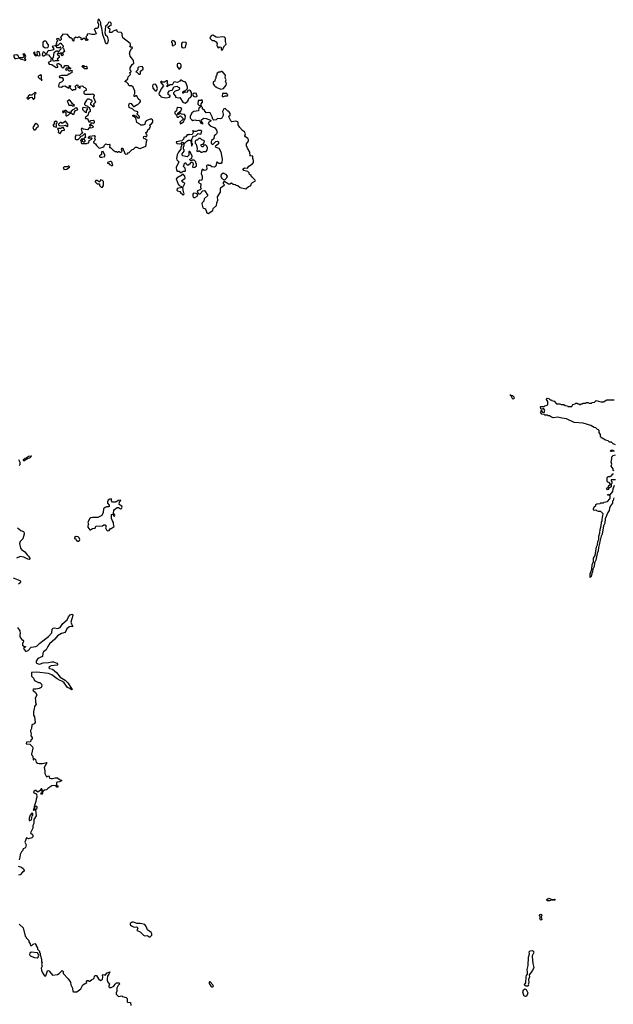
# Model space of a CAD drawing. Extents: x 2380107 to 2585170, y 384273 to 546161.
# Tile 285 of 331: x 2523240 to 2532233, y 477760 to 492665. Entities that reach past the tile are written whole.
import ezdxf

# ---------------------------------------------------------------- set-up
doc = ezdxf.new("R2010")
doc.units = 0

msp = doc.modelspace()

# ---------------------------------------------------------------- linework, layer by layer
at = {"layer": '0CON05XD'}
for points in [[(2524435, 492680), (2524418, 492635), (2524433, 492595), (2524428, 492545), (2524415, 492530), (2524385, 492530), (2524370, 492515), (2524380, 492505), (2524397, 492453), (2524375, 492440), (2524335, 492440), (2524295, 492450), (2524262, 492448), (2524260, 492425), (2524240, 492405), (2524255, 492370), (2524270, 492365), (2524265, 492350), (2524252, 492352), (2524225, 492380), (2524195, 492380), (2524190, 492365), (2524175, 492360), (2524170, 492365), (2524178, 492378), (2524145, 492400), (2524125, 492400), (2524115, 492390), (2524092, 492398), (2524060, 492375), (2524060, 492345), (2524055, 492340), (2524040, 492355), (2524038, 492368), (2524015, 492390), (2524005, 492390), (2523965, 492440), (2523893, 492447), (2523860, 492395), (2523867, 492387), (2523870, 492365), (2523855, 492350), (2523842, 492352), (2523835, 492380), (2523800, 492375), (2523802, 492362), (2523820, 492345), (2523800, 492325), (2523800, 492305), (2523790, 492295), (2523805, 492280), (2523825, 492280), (2523852, 492308), (2523865, 492310), (2523872, 492292), (2523898, 492268), (2523900, 492255), (2523890, 492245), (2523905, 492230), (2523917, 492185), (2523913, 492177), (2523890, 492165), (2523900, 492135), (2523885, 492120), (2523870, 492135), (2523878, 492158), (2523853, 492157), (2523845, 492150), (2523822, 492158), (2523810, 492145), (2523838, 492118), (2523840, 492095), (2523810, 492065), (2523828, 492048), (2523828, 492042), (2523775, 492042), (2523752, 492032), (2523738, 492078), (2523730, 492085), (2523750, 492095), (2523764, 492166), (2523795, 492196), (2523807, 492195), (2523828, 492172), (2523847, 492203), (2523870, 492225), (2523865, 492250), (2523855, 492250), (2523842, 492238), (2523825, 492238), (2523811, 492241), (2523788, 492268), (2523775, 492270), (2523733, 492257), (2523758, 492225), (2523745, 492208), (2523695, 492192), (2523675, 492200), (2523660, 492185), (2523645, 492150), (2523635, 492150), (2523605, 492178), (2523589, 492171), (2523580, 492135), (2523589, 492119), (2523605, 492118), (2523635, 492140), (2523645, 492140), (2523675, 492132), (2523690, 492115), (2523718, 492088), (2523720, 492075), (2523710, 492065), (2523710, 492035), (2523672, 492018), (2523685, 491992), (2523727, 491987), (2523795, 491940), (2523820, 491945), (2523820, 491955), (2523808, 491968), (2523808, 491985), (2523810, 491995), (2523825, 492000), (2523835, 492000), (2523870, 491975), (2523870, 491955), (2523888, 491938), (2523908, 491942), (2523912, 491958), (2523925, 491970), (2523965, 491970), (2523992, 491942), (2524010, 491935), (2524008, 491922), (2523985, 491920), (2523975, 491930), (2523945, 491930), (2523932, 491912), (2523945, 491900), (2523952, 491908), (2523965, 491910), (2523985, 491890), (2524005, 491890), (2524015, 491900), (2524040, 491895), (2524030, 491885), (2524028, 491862), (2524012, 491858), (2523995, 491840), (2523972, 491838), (2523965, 491820), (2523875, 491820), (2523842, 491808), (2523840, 491795), (2523845, 491790), (2523885, 491790), (2523897, 491767), (2523900, 491745), (2523880, 491725), (2523837, 491703), (2523830, 491665), (2523835, 491650), (2523875, 491642), (2523895, 491660), (2523925, 491662), (2523985, 491630), (2523995, 491670), (2524008, 491665), (2524002, 491632), (2524035, 491600), (2524045, 491600), (2524053, 491607), (2524085, 491610), (2524098, 491622), (2524080, 491655), (2524084, 491666), (2524105, 491678), (2524120, 491675), (2524122, 491642), (2524135, 491640), (2524145, 491630), (2524160, 491635), (2524150, 491645), (2524152, 491658), (2524192, 491662), (2524212, 491642), (2524225, 491640), (2524247, 491617), (2524248, 491592), (2524225, 491590), (2524210, 491575), (2524213, 491553), (2524225, 491540), (2524325, 491538), (2524345, 491542), (2524366, 491526), (2524368, 491505), (2524358, 491495), (2524358, 491485), (2524388, 491415), (2524360, 491385), (2524370, 491355), (2524355, 491340), (2524348, 491358), (2524320, 491375), (2524320, 491405), (2524340, 491425), (2524340, 491435), (2524325, 491448), (2524292, 491462), (2524268, 491462), (2524250, 491445), (2524223, 491397), (2524223, 491383), (2524232, 491372), (2524268, 491358), (2524282, 491342), (2524300, 491335), (2524300, 491315), (2524310, 491305), (2524308, 491275), (2524280, 491255), (2524273, 491217), (2524248, 491192), (2524230, 491185), (2524235, 491170), (2524268, 491168), (2524285, 491120), (2524308, 491112), (2524315, 491140), (2524355, 491142), (2524370, 491135), (2524367, 491103), (2524358, 491092), (2524345, 491100), (2524325, 491100), (2524318, 491082), (2524300, 491075), (2524305, 491050), (2524325, 491070), (2524335, 491070), (2524349, 491059), (2524352, 491045), (2524348, 491035), (2524325, 491022), (2524315, 491030), (2524295, 491030), (2524265, 491000), (2524207, 491007), (2524195, 491018), (2524175, 491020), (2524170, 491005), (2524177, 490997), (2524180, 490965), (2524190, 490955), (2524188, 490942), (2524175, 490940), (2524145, 490910), (2524092, 490918), (2524080, 490885), (2524082, 490862), (2524095, 490850), (2524128, 490852), (2524158, 490882), (2524162, 490898), (2524197, 490913), (2524225, 490940), (2524230, 490935), (2524233, 490893), (2524240, 490885), (2524210, 490865), (2524210, 490855), (2524226, 490836), (2524228, 490822), (2524215, 490810), (2524205, 490810), (2524192, 490822), (2524190, 490845), (2524200, 490855), (2524195, 490860), (2524172, 490858), (2524170, 490845), (2524160, 490835), (2524170, 490825), (2524173, 490803), (2524185, 490790), (2524255, 490790), (2524262, 490798), (2524288, 490802), (2524292, 490838), (2524325, 490850), (2524340, 490865), (2524335, 490870), (2524295, 490870), (2524285, 490860), (2524280, 490875), (2524305, 490900), (2524372, 490912), (2524382, 490902), (2524372, 490875), (2524382, 490845), (2524380, 490835), (2524360, 490815), (2524360, 490805), (2524386, 490786), (2524405, 490760), (2524445, 490722), (2524467, 490723), (2524493, 490737), (2524515, 490740), (2524523, 490767), (2524545, 490788), (2524568, 490778), (2524595, 490780), (2524608, 490765), (2524602, 490732), (2524615, 490730), (2524655, 490688), (2524685, 490672), (2524705, 490670), (2524715, 490660), (2524725, 490660), (2524735, 490670), (2524745, 490670), (2524755, 490660), (2524775, 490660), (2524790, 490675), (2524780, 490705), (2524792, 490718), (2524805, 490720), (2524810, 490695), (2524820, 490685), (2524835, 490640), (2524845, 490630)], [(2524845, 490630), (2524875, 490632), (2524885, 490650), (2524900, 490655), (2524942, 490698), (2524965, 490707), (2524996, 490734), (2525015, 490737), (2525045, 490720), (2525063, 490717), (2525149, 490751), (2525157, 490765), (2525160, 490825), (2525170, 490835), (2525147, 490857), (2525122, 490865), (2525118, 490875), (2525120, 490895), (2525135, 490900), (2525155, 490892), (2525168, 490902), (2525170, 490915), (2525160, 490925), (2525150, 490955), (2525175, 490970), (2525183, 490997), (2525210, 491025), (2525210, 491035), (2525220, 491045), (2525210, 491075), (2525235, 491090), (2525258, 491115), (2525258, 491135), (2525250, 491150), (2525235, 491158), (2525215, 491158), (2525157, 491133), (2525142, 491115), (2525135, 491080), (2525105, 491070), (2525075, 491070), (2525060, 491085), (2525015, 491110), (2524998, 491178), (2524954, 491204), (2524955, 491218), (2524975, 491220), (2524985, 491210), (2524998, 491208), (2525025, 491180), (2525055, 491180), (2525057, 491187), (2525050, 491205), (2525020, 491235), (2525020, 491245), (2525030, 491255), (2525028, 491268), (2525017, 491277), (2524980, 491285), (2524955, 491310), (2524898, 491338), (2524891, 491365), (2524900, 491390), (2524915, 491401), (2524928, 491398), (2524955, 491360), (2524965, 491350), (2524975, 491350), (2525010, 491375), (2525029, 491381), (2525059, 491411), (2525070, 491425), (2525070, 491435), (2525037, 491467), (2525015, 491512), (2524998, 491512), (2524985, 491500), (2524972, 491502), (2524972, 491525), (2524983, 491547), (2524982, 491585), (2524960, 491645), (2524935, 491662), (2524902, 491662), (2524890, 491675), (2524888, 491688), (2524858, 491718), (2524840, 491725), (2524840, 491735), (2524878, 491772), (2524882, 491798), (2524900, 491815), (2524918, 491835), (2524910, 491865), (2524930, 491875), (2524930, 491885), (2524912, 491902), (2524914, 491935), (2524944, 491986), (2524968, 492005), (2524964, 492045), (2524935, 492090), (2524912, 492112), (2524910, 492145), (2524900, 492155), (2524910, 492165), (2524910, 492185), (2524920, 492195), (2524932, 492228), (2524945, 492230), (2524950, 492245), (2524945, 492250), (2524915, 492250), (2524910, 492265), (2524917, 492273), (2524920, 492295), (2524912, 492305), (2524802, 492392), (2524800, 492415), (2524790, 492425), (2524790, 492455), (2524775, 492470), (2524725, 492478), (2524705, 492510), (2524655, 492490), (2524637, 492473), (2524605, 492470), (2524600, 492475), (2524610, 492515), (2524582, 492542), (2524580, 492555), (2524615, 492580), (2524628, 492582), (2524630, 492595), (2524619, 492619), (2524605, 492627), (2524585, 492622), (2524565, 492580), (2524540, 492565), (2524532, 492465), (2524542, 492435), (2524563, 492415), (2524580, 492355), (2524572, 492308), (2524565, 492300), (2524555, 492300), (2524538, 492318), (2524532, 492355), (2524498, 492435), (2524483, 492535), (2524467, 492587), (2524467, 492615), (2524445, 492670)], [(2523625, 492240), (2523665, 492242), (2523676, 492264), (2523676, 492286), (2523650, 492315), (2523650, 492325), (2523638, 492338), (2523615, 492340), (2523590, 492325), (2523590, 492265), (2523625, 492240)], [(2525565, 492270), (2525572, 492278), (2525588, 492282), (2525600, 492295), (2525602, 492322), (2525585, 492340), (2525555, 492348), (2525540, 492335), (2525540, 492325), (2525550, 492315), (2525550, 492275), (2525565, 492270)], [(2525715, 492239), (2525745, 492242), (2525752, 492248), (2525768, 492315), (2525745, 492326), (2525700, 492320), (2525689, 492305), (2525692, 492252), (2525715, 492239)], [(2526305, 492202), (2526317, 492213), (2526322, 492235), (2526345, 492270), (2526370, 492295), (2526357, 492337), (2526356, 492386), (2526345, 492398), (2526315, 492407), (2526237, 492397), (2526215, 492402), (2526165, 492432), (2526145, 492428), (2526122, 492395), (2526125, 492380), (2526155, 492350), (2526185, 492350), (2526219, 492329), (2526232, 492305), (2526228, 492275), (2526242, 492242), (2526255, 492240), (2526268, 492252), (2526285, 492250), (2526292, 492242), (2526290, 492215), (2526305, 492202)], [(2523485, 492112), (2523500, 492130), (2523525, 492120), (2523548, 492125), (2523535, 492177), (2523515, 492183), (2523500, 492175), (2523498, 492165), (2523506, 492144), (2523500, 492130), (2523485, 492130), (2523472, 492142), (2523470, 492175), (2523463, 492177), (2523450, 492165), (2523463, 492133), (2523485, 492112)], [(2523318, 492048), (2523335, 492050), (2523335, 492060), (2523320, 492075), (2523333, 492115), (2523315, 492150), (2523290, 492145), (2523303, 492125), (2523307, 492103), (2523285, 492089), (2523230, 492090), (2523219, 492119), (2523195, 492132), (2523153, 492127), (2523151, 492105), (2523165, 492077), (2523185, 492077), (2523230, 492090), (2523245, 492072), (2523307, 492057), (2523318, 492048)], [(2524255, 491920), (2524225, 491920), (2524180, 491955), (2524195, 491970), (2524205, 491970), (2524218, 491958), (2524245, 491960), (2524257, 491947), (2524260, 491925), (2524255, 491920)], [(2525065, 491840), (2525072, 491848), (2525072, 491888), (2525112, 491915), (2525112, 491935), (2525095, 491957), (2525040, 491945), (2525030, 491935), (2525030, 491905), (2525000, 491875), (2525015, 491870), (2525045, 491842), (2525065, 491840)], [(2525665, 491920), (2525687, 491953), (2525687, 491975), (2525675, 491997), (2525665, 492003), (2525645, 492003), (2525632, 491998), (2525624, 491986), (2525624, 491955), (2525651, 491921), (2525665, 491920)], [(2526285, 491613), (2526326, 491624), (2526368, 491675), (2526373, 491695), (2526360, 491735), (2526368, 491755), (2526352, 491785), (2526358, 491825), (2526325, 491868), (2526295, 491880), (2526285, 491880), (2526275, 491870), (2526255, 491870), (2526232, 491855), (2526222, 491818), (2526210, 491805), (2526212, 491778), (2526198, 491752), (2526197, 491733), (2526170, 491725), (2526173, 491693), (2526192, 491662), (2526205, 491650), (2526215, 491650), (2526225, 491640), (2526285, 491613)], [(2523575, 491750), (2523580, 491755), (2523570, 491765), (2523570, 491825), (2523555, 491830), (2523545, 491820), (2523535, 491820), (2523520, 491805), (2523520, 491795), (2523545, 491772), (2523558, 491768), (2523565, 491750), (2523575, 491750)], [(2525745, 491402), (2525785, 491430), (2525810, 491480), (2525830, 491485), (2525842, 491505), (2525842, 491565), (2525830, 491590), (2525815, 491598), (2525787, 491593), (2525775, 491562), (2525735, 491570), (2525718, 491552), (2525710, 491555), (2525710, 491565), (2525722, 491578), (2525732, 491588), (2525745, 491590), (2525780, 491625), (2525780, 491645), (2525762, 491705), (2525745, 491722), (2525715, 491728), (2525685, 491750), (2525675, 491750), (2525667, 491733), (2525630, 491715), (2525578, 491722), (2525568, 491712), (2525555, 491682), (2525545, 491678), (2525515, 491680), (2525505, 491670), (2525492, 491668), (2525475, 491650), (2525470, 491665), (2525490, 491685), (2525470, 491705), (2525480, 491715), (2525477, 491737), (2525465, 491738), (2525435, 491720), (2525405, 491720), (2525395, 491730), (2525385, 491730), (2525372, 491718), (2525420, 491665), (2525384, 491616), (2525350, 491545), (2525353, 491523), (2525365, 491520), (2525380, 491505), (2525380, 491495), (2525455, 491482), (2525508, 491492), (2525520, 491505), (2525520, 491515), (2525502, 491522), (2525490, 491535), (2525490, 491565), (2525512, 491588), (2525558, 491602), (2525558, 491615), (2525575, 491648), (2525625, 491658), (2525642, 491642), (2525658, 491638), (2525660, 491615), (2525645, 491600), (2525597, 491583), (2525572, 491558), (2525570, 491545), (2525600, 491505), (2525602, 491492), (2525645, 491482), (2525668, 491488), (2525712, 491415), (2525745, 491402)], [(2525295, 491588), (2525315, 491590), (2525326, 491625), (2525311, 491671), (2525295, 491688), (2525260, 491685), (2525252, 491665), (2525256, 491626), (2525285, 491592), (2525295, 491588)], [(2523455, 491460), (2523468, 491475), (2523468, 491532), (2523490, 491555), (2523475, 491568), (2523425, 491520), (2523405, 491520), (2523392, 491528), (2523370, 491505), (2523368, 491492), (2523350, 491475), (2523365, 491460), (2523392, 491488), (2523425, 491490), (2523442, 491462), (2523455, 491460)], [(2524065, 491360), (2524070, 491365), (2524040, 491390), (2524026, 491416), (2523995, 491450), (2523982, 491448), (2523960, 491425), (2523970, 491415), (2523982, 491372), (2524025, 491370), (2524033, 491363), (2524065, 491360)], [(2526095, 489732), (2526166, 489774), (2526172, 489805), (2526220, 489850), (2526226, 489894), (2526243, 489935), (2526238, 489985), (2526282, 490055), (2526280, 490105), (2526288, 490125), (2526303, 490137), (2526315, 490138), (2526342, 490165), (2526330, 490180), (2526327, 490195), (2526345, 490222), (2526405, 490180), (2526425, 490180), (2526447, 490197), (2526473, 490173), (2526505, 490170), (2526518, 490158), (2526547, 490157), (2526580, 490125), (2526665, 490102), (2526705, 490140), (2526735, 490150), (2526747, 490163), (2526750, 490185), (2526765, 490200), (2526810, 490225), (2526808, 490235), (2526766, 490276), (2526750, 490285), (2526745, 490310), (2526735, 490310), (2526722, 490322), (2526716, 490346), (2526698, 490365), (2526635, 490382), (2526628, 490395), (2526628, 490405), (2526645, 490420), (2526691, 490419), (2526710, 490450), (2526765, 490481), (2526781, 490505), (2526780, 490535), (2526772, 490562), (2526772, 490592), (2526762, 490602), (2526745, 490598), (2526734, 490604), (2526725, 490660), (2526689, 490719), (2526677, 490757), (2526678, 490785), (2526707, 490825), (2526707, 490845), (2526695, 490868), (2526661, 490891), (2526650, 490905), (2526660, 490935), (2526648, 490965), (2526615, 490988), (2526574, 491034), (2526548, 491075), (2526550, 491105), (2526545, 491118), (2526515, 491128), (2526455, 491120), (2526438, 491135), (2526410, 491195), (2526412, 491208), (2526430, 491215), (2526428, 491245), (2526415, 491270), (2526405, 491280), (2526395, 491280), (2526355, 491322), (2526334, 491316), (2526310, 491275), (2526322, 491235), (2526322, 491215), (2526300, 491175), (2526283, 491163), (2526235, 491168), (2526215, 491150), (2526183, 491143), (2526168, 491158), (2526158, 491195), (2526127, 491257), (2526095, 491261), (2526063, 491253), (2526039, 491289), (2526010, 491315), (2526010, 491335), (2525992, 491352), (2525988, 491375), (2525988, 491392), (2526007, 491415), (2526012, 491435), (2526005, 491448), (2525995, 491450), (2525985, 491440), (2525945, 491440), (2525940, 491385), (2525952, 491372), (2525968, 491368), (2525980, 491355), (2525980, 491345), (2525952, 491328), (2525947, 491283), (2525877, 491273), (2525847, 491253), (2525823, 491197), (2525823, 491173), (2525842, 491152), (2525865, 491140), (2525895, 491150), (2525925, 491140), (2525952, 491142), (2525968, 491128), (2525985, 491100), (2525995, 491100), (2526005, 491090), (2526018, 491095), (2525992, 491122), (2525990, 491145), (2526025, 491172), (2526065, 491170), (2526130, 491145), (2526140, 491135), (2526104, 491116), (2526096, 491095), (2526127, 491057), (2526198, 491028), (2526224, 490994), (2526232, 490955), (2526223, 490937), (2526207, 490923), (2526186, 490905), (2526179, 490861), (2526148, 490835), (2526140, 490815), (2526142, 490795), (2526165, 490778), (2526209, 490821), (2526236, 490826), (2526253, 490815), (2526251, 490785), (2526200, 490745), (2526213, 490733), (2526255, 490720), (2526287, 490667), (2526309, 490555), (2526301, 490505), (2526290, 490490), (2526275, 490486), (2526259, 490489), (2526235, 490510), (2526225, 490510), (2526214, 490455), (2526205, 490442), (2526185, 490431), (2526150, 490440), (2526125, 490460), (2526105, 490460), (2526095, 490468), (2526080, 490465), (2526072, 490455), (2526077, 490403), (2526060, 490385), (2526035, 490380), (2526015, 490398), (2526002, 490395), (2525992, 490368), (2525991, 490335), (2526006, 490296), (2526006, 490254), (2525995, 490232), (2525965, 490238), (2525948, 490215), (2525950, 490200), (2525982, 490182), (2525980, 490125), (2525988, 490105), (2525975, 490090), (2525930, 490075), (2525940, 490045), (2525955, 490030), (2525975, 490030), (2526015, 490072), (2526035, 490077), (2526045, 490072), (2526090, 490005), (2526036, 489954), (2526030, 489920), (2526006, 489895), (2525999, 489875), (2526016, 489816), (2526050, 489800), (2526061, 489785), (2526075, 489740), (2526095, 489732)], [(2525895, 491498), (2525925, 491500), (2525930, 491515), (2525920, 491525), (2525918, 491548), (2525885, 491552), (2525862, 491538), (2525860, 491525), (2525875, 491508), (2525895, 491498)], [(2526335, 491500), (2526355, 491512), (2526386, 491514), (2526392, 491525), (2526379, 491549), (2526312, 491548), (2526308, 491508), (2526315, 491500), (2526335, 491500)], [(2523945, 491210), (2523955, 491212), (2523975, 491220), (2524005, 491250), (2524025, 491250), (2524043, 491233), (2524067, 491233), (2524072, 491265), (2524085, 491290), (2524115, 491300), (2524120, 491305), (2524118, 491318), (2524105, 491330), (2524082, 491328), (2524067, 491313), (2524034, 491296), (2524005, 491260), (2523975, 491260), (2523945, 491290), (2523925, 491290), (2523915, 491280), (2523892, 491278), (2523890, 491265), (2523895, 491260), (2523905, 491260), (2523915, 491270), (2523938, 491268), (2523940, 491215), (2523945, 491210)], [(2524245, 491262), (2524250, 491265), (2524250, 491285), (2524270, 491315), (2524268, 491328), (2524203, 491337), (2524192, 491325), (2524193, 491303), (2524230, 491265), (2524245, 491262)], [(2525675, 491090), (2525728, 491122), (2525730, 491145), (2525748, 491165), (2525750, 491205), (2525735, 491228), (2525693, 491233), (2525675, 491250), (2525662, 491248), (2525645, 491230), (2525632, 491232), (2525635, 491250), (2525683, 491287), (2525698, 491315), (2525675, 491332), (2525637, 491337), (2525622, 491325), (2525618, 491285), (2525590, 491265), (2525588, 491245), (2525618, 491218), (2525625, 491190), (2525645, 491190), (2525663, 491207), (2525675, 491210), (2525712, 491175), (2525710, 491155), (2525668, 491112), (2525675, 491090)], [(2523475, 490997), (2523485, 491002), (2523495, 491028), (2523523, 491055), (2523514, 491074), (2523485, 491092), (2523475, 491090), (2523438, 491035), (2523455, 490998), (2523475, 490997)], [(2523795, 491040), (2523800, 491045), (2523800, 491075), (2523790, 491085), (2523807, 491103), (2523808, 491115), (2523785, 491128), (2523760, 491115), (2523760, 491085), (2523748, 491075), (2523748, 491065), (2523755, 491050), (2523795, 491040)], [(2523855, 490940), (2523882, 490988), (2523918, 490992), (2523920, 491005), (2523910, 491015), (2523908, 491028), (2523875, 491030), (2523865, 491020), (2523812, 491018), (2523828, 490985), (2523823, 490963), (2523840, 490945), (2523855, 490940)], [(2523965, 491050), (2523970, 491055), (2523970, 491085), (2523935, 491130), (2523895, 491097), (2523883, 491093), (2523865, 491110), (2523855, 491110), (2523830, 491085), (2523830, 491075), (2523843, 491063), (2523895, 491058), (2523935, 491070), (2523953, 491053), (2523965, 491050)], [(2525685, 490352), (2525715, 490372), (2525745, 490370), (2525750, 490375), (2525748, 490415), (2525720, 490445), (2525720, 490455), (2525730, 490465), (2525730, 490485), (2525745, 490500), (2525755, 490500), (2525762, 490482), (2525775, 490470), (2525795, 490470), (2525830, 490495), (2525835, 490510), (2525858, 490508), (2525868, 490485), (2525858, 490438), (2525868, 490428), (2525895, 490432), (2525917, 490455), (2525920, 490485), (2525910, 490495), (2525910, 490515), (2525885, 490540), (2525855, 490540), (2525848, 490532), (2525835, 490530), (2525820, 490545), (2525825, 490560), (2525850, 490565), (2525852, 490605), (2525818, 490668), (2525805, 490670), (2525800, 490665), (2525800, 490615), (2525775, 490590), (2525710, 490605), (2525702, 490615), (2525702, 490635), (2525730, 490675), (2525730, 490695), (2525720, 490705), (2525720, 490745), (2525730, 490755), (2525732, 490788), (2525770, 490825), (2525795, 490840), (2525825, 490840), (2525840, 490815), (2525845, 490750), (2525860, 490775), (2525860, 490785), (2525850, 490795), (2525850, 490855), (2525863, 490887), (2525875, 490900), (2525910, 490905), (2525945, 490942), (2525985, 490930), (2525998, 490975), (2525987, 490987), (2525945, 490988), (2525915, 490972), (2525895, 490972), (2525870, 490980), (2525865, 490990), (2525860, 490985), (2525870, 490980), (2525868, 490955), (2525851, 490929), (2525815, 490920), (2525805, 490930), (2525798, 490922), (2525778, 490922), (2525756, 490894), (2525725, 490880), (2525720, 490855), (2525698, 490832), (2525610, 490815), (2525623, 490793), (2525665, 490788), (2525688, 490792), (2525695, 490810), (2525720, 490805), (2525718, 490782), (2525690, 490775), (2525690, 490755), (2525680, 490735), (2525680, 490705), (2525645, 490660), (2525625, 490620), (2525617, 490565), (2525620, 490545), (2525650, 490515), (2525613, 490425), (2525618, 490385), (2525625, 490370), (2525655, 490370), (2525673, 490353), (2525685, 490352)], [(2525988, 490658), (2526005, 490662), (2526025, 490672), (2526065, 490670), (2526082, 490688), (2526087, 490727), (2526075, 490750), (2526055, 490770), (2526032, 490768), (2526030, 490755), (2526015, 490740), (2526002, 490742), (2525990, 490755), (2525990, 490775), (2526018, 490782), (2526030, 490795), (2526040, 490825), (2526028, 490838), (2526000, 490845), (2525978, 490868), (2525953, 490867), (2525928, 490842), (2525915, 490840), (2525900, 490825), (2525900, 490795), (2525912, 490782), (2525928, 490715), (2525922, 490675), (2525945, 490670), (2525955, 490680), (2525965, 490680), (2525988, 490658)], [(2524485, 490582), (2524530, 490595), (2524528, 490625), (2524513, 490643), (2524505, 490670), (2524480, 490665), (2524477, 490623), (2524450, 490605), (2524450, 490595), (2524460, 490585), (2524485, 490582)], [(2523935, 490397), (2523955, 490403), (2523982, 490428), (2523998, 490432), (2523985, 490450), (2523975, 490450), (2523962, 490438), (2523915, 490438), (2523902, 490425), (2523900, 490415), (2523911, 490401), (2523935, 490397)], [(2524645, 490460), (2524650, 490475), (2524640, 490485), (2524640, 490505), (2524627, 490517), (2524615, 490520), (2524570, 490505), (2524572, 490492), (2524588, 490488), (2524602, 490472), (2524615, 490470), (2524625, 490460), (2524645, 490460)], [(2524495, 490130), (2524510, 490155), (2524510, 490215), (2524495, 490230), (2524465, 490240), (2524455, 490210), (2524445, 490210), (2524415, 490230), (2524395, 490230), (2524382, 490218), (2524382, 490212), (2524412, 490182), (2524448, 490178), (2524450, 490155), (2524472, 490132), (2524495, 490130)], [(2525715, 490012), (2525729, 490021), (2525732, 490035), (2525722, 490055), (2525710, 490125), (2525740, 490185), (2525728, 490198), (2525715, 490200), (2525692, 490228), (2525748, 490265), (2525740, 490295), (2525715, 490328), (2525675, 490298), (2525655, 490290), (2525612, 490255), (2525624, 490214), (2525642, 490175), (2525657, 490157), (2525680, 490145), (2525700, 490125), (2525625, 490110), (2525620, 490085), (2525633, 490073), (2525666, 490066), (2525677, 490047), (2525715, 490012)], [(2526345, 490238), (2526307, 490257), (2526292, 490292), (2526298, 490325), (2526325, 490346), (2526359, 490329), (2526381, 490295), (2526372, 490268), (2526345, 490238)], [(2525895, 489973), (2525928, 489995), (2525940, 490015), (2525913, 490033), (2525875, 490038), (2525862, 490025), (2525862, 489995), (2525874, 489974), (2525895, 489973)], [(2530715, 486920), (2530700, 486935), (2530698, 486958), (2530682, 486972), (2530680, 486980), (2530672, 486982), (2530672, 486988), (2530678, 486988), (2530680, 486980), (2530708, 486978), (2530728, 486958), (2530730, 486935), (2530715, 486920)], [(2532265, 486230), (2532230, 486245), (2532205, 486270), (2532175, 486270), (2532155, 486290), (2532115, 486300), (2532065, 486330), (2532052, 486332), (2532050, 486345), (2532040, 486355), (2532040, 486385), (2532020, 486415), (2532018, 486448), (2532008, 486458), (2531992, 486462), (2531968, 486488), (2531945, 486490), (2531892, 486522), (2531776, 486556), (2531638, 486568), (2531523, 486623), (2531451, 486631), (2531395, 486648), (2531325, 486640), (2531298, 486648), (2531265, 486670), (2531245, 486670), (2531235, 486680), (2531195, 486680), (2531185, 486690), (2531152, 486692), (2531130, 486725), (2531140, 486735), (2531142, 486748), (2531148, 486748), (2531150, 486735), (2531162, 486722), (2531185, 486720), (2531196, 486756), (2531175, 486780), (2531142, 486762), (2531133, 486773), (2531130, 486805), (2531135, 486810), (2531185, 486810), (2531195, 486820), (2531217, 486823), (2531240, 486835), (2531240, 486885), (2531220, 486915), (2531220, 486925), (2531232, 486938), (2531258, 486928), (2531275, 486910), (2531295, 486910), (2531302, 486902), (2531338, 486888), (2531375, 486850), (2531425, 486850), (2531445, 486840), (2531485, 486840), (2531503, 486823), (2531537, 486817), (2531545, 486810), (2531605, 486810), (2531621, 486839), (2531655, 486850), (2531665, 486860), (2531685, 486860), (2531695, 486850), (2531715, 486850), (2531722, 486842), (2531735, 486840), (2531745, 486850), (2531765, 486850), (2531775, 486860), (2531815, 486860), (2531825, 486870), (2531845, 486870), (2531865, 486860), (2531905, 486860), (2531915, 486870), (2531947, 486873), (2531975, 486900), (2532045, 486880), (2532085, 486880), (2532135, 486908), (2532245, 486910)], [(2532252, 486132), (2532205, 486128), (2532190, 486135), (2532195, 486148), (2532225, 486148), (2532235, 486140)], [(2532248, 485838), (2532232, 485842), (2532230, 485865), (2532200, 485905), (2532212, 485935), (2532203, 485965), (2532212, 486015), (2532210, 486045), (2532233, 486067), (2532265, 486077)], [(2523220, 486005), (2523242, 485965), (2523242, 485928), (2523230, 485915)], [(2523305, 485983), (2523298, 485995), (2523300, 486005), (2523325, 486026), (2523345, 486032), (2523375, 486058), (2523413, 486063), (2523418, 486055), (2523395, 486030), (2523349, 486011), (2523305, 485983)], [(2532265, 485700), (2532202, 485698), (2532200, 485685), (2532210, 485675), (2532210, 485645), (2532200, 485635), (2532200, 485595), (2532188, 485582), (2532175, 485580), (2532162, 485568), (2532158, 485552), (2532145, 485550), (2532132, 485568), (2532158, 485592), (2532162, 485608), (2532190, 485635), (2532168, 485658), (2532152, 485662), (2532140, 485675), (2532140, 485735), (2532155, 485750), (2532185, 485750), (2532192, 485758), (2532208, 485762), (2532225, 485790), (2532238, 485788)], [(2532242, 485425), (2532232, 485388), (2532222, 485375), (2532220, 485345), (2532191, 485305), (2532175, 485270), (2532171, 485235), (2532150, 485205), (2532111, 485109), (2532106, 485045), (2532086, 485005), (2532064, 484875), (2532049, 484845), (2532028, 484768), (2532026, 484734), (2532008, 484675), (2532006, 484625), (2531987, 484585), (2531970, 484485), (2531950, 484445), (2531942, 484388), (2531921, 484349), (2531920, 484305), (2531908, 484282), (2531896, 484234), (2531882, 484222), (2531881, 484275), (2531908, 484345), (2531912, 484415), (2531931, 484465), (2531934, 484515), (2531958, 484552), (2531978, 484685), (2531994, 484715), (2532001, 484765), (2532014, 484795), (2532014, 484846), (2532029, 484895), (2532032, 484948), (2532049, 485005), (2532054, 485056), (2532066, 485085), (2532070, 485145), (2532077, 485153), (2532080, 485185), (2532045, 485220), (2532008, 485222), (2531985, 485228), (2531975, 485238), (2531945, 485237), (2531932, 485245), (2531931, 485259), (2531942, 485288), (2531968, 485312), (2531970, 485325), (2531982, 485338), (2532035, 485340), (2532045, 485350), (2532085, 485350), (2532095, 485360), (2532145, 485370), (2532179, 485411), (2532186, 485425), (2532185, 485450), (2532175, 485460), (2532150, 485465), (2532150, 485475), (2532165, 485480), (2532172, 485472), (2532185, 485470), (2532225, 485523), (2532232, 485565), (2532253, 485617)], [(2524568, 484928), (2524595, 484930), (2524615, 484960), (2524625, 484960), (2524670, 484995), (2524660, 485035), (2524662, 485055), (2524645, 485078), (2524632, 485115), (2524630, 485175), (2524648, 485178), (2524660, 485165), (2524662, 485152), (2524675, 485150), (2524680, 485165), (2524663, 485193), (2524667, 485233), (2524675, 485250), (2524715, 485280), (2524735, 485280), (2524765, 485258), (2524783, 485267), (2524792, 485285), (2524785, 485302), (2524760, 485315), (2524748, 485328), (2524750, 485365), (2524770, 485385), (2524765, 485390), (2524733, 485387), (2524695, 485360), (2524645, 485360), (2524633, 485383), (2524630, 485405), (2524625, 485410), (2524604, 485406), (2524581, 485389), (2524568, 485365), (2524570, 485345), (2524597, 485317), (2524598, 485295), (2524585, 485288), (2524555, 485288), (2524535, 485280), (2524512, 485258), (2524507, 485203), (2524483, 485157), (2524425, 485128), (2524345, 485130), (2524320, 485125), (2524302, 485115), (2524274, 485056), (2524282, 485025), (2524270, 485005), (2524272, 484985), (2524305, 484943), (2524315, 484942), (2524345, 484962), (2524385, 484970), (2524395, 485000), (2524495, 485002), (2524515, 485018), (2524535, 485018), (2524548, 485005), (2524540, 484975), (2524555, 484940), (2524568, 484928)], [(2523208, 484975), (2523255, 484934), (2523296, 484916), (2523309, 484899), (2523310, 484875), (2523287, 484807), (2523248, 484765), (2523238, 484735), (2523254, 484665), (2523265, 484644), (2523317, 484607), (2523352, 484562), (2523375, 484543), (2523398, 484505), (2523386, 484494), (2523363, 484497), (2523305, 484530), (2523245, 484538), (2523194, 484515)], [(2524135, 484770), (2524148, 484782), (2524150, 484795), (2524142, 484822), (2524128, 484838), (2524095, 484840), (2524070, 484825), (2524072, 484812), (2524088, 484808), (2524095, 484780), (2524105, 484780), (2524115, 484770), (2524135, 484770)], [(2523142, 484215), (2523242, 484175), (2523252, 484165), (2523253, 484155), (2523245, 484140), (2523220, 484120)], [(2523205, 483463), (2523243, 483415), (2523247, 483375), (2523242, 483358), (2523241, 483335), (2523253, 483305), (2523271, 483281), (2523290, 483270), (2523297, 483255), (2523292, 483235), (2523280, 483225), (2523282, 483195), (2523305, 483180), (2523330, 483175), (2523325, 483160), (2523302, 483158), (2523300, 483145), (2523330, 483105), (2523345, 483104), (2523367, 483115), (2523415, 483168), (2523485, 483176), (2523505, 483186), (2523543, 483227), (2523675, 483328), (2523728, 483385), (2523733, 483437), (2523745, 483454), (2523765, 483459), (2523815, 483449), (2523852, 483465), (2523895, 483525), (2523961, 483579), (2523981, 483625), (2524005, 483656), (2524034, 483664), (2524043, 483655), (2524044, 483645), (2524016, 483545), (2524042, 483485), (2524040, 483475), (2524005, 483478), (2523982, 483468), (2523956, 483445), (2523930, 483390), (2523875, 483374), (2523815, 483338), (2523773, 483287), (2523694, 483215), (2523664, 483175), (2523643, 483127), (2523602, 483095), (2523591, 483075), (2523586, 483024), (2523515, 482995), (2523491, 482955), (2523490, 482935), (2523495, 482924), (2523535, 482911), (2523555, 482912), (2523595, 482931), (2523675, 482934), (2523726, 482946), (2523750, 482945), (2523805, 482922), (2523818, 482905), (2523806, 482894), (2523715, 482881), (2523685, 482866), (2523681, 482855), (2523694, 482844), (2523735, 482832), (2523798, 482785), (2523854, 482714), (2523931, 482665), (2523967, 482625), (2524037, 482523), (2524025, 482521), (2524001, 482541), (2523964, 482555), (2523916, 482626), (2523887, 482647), (2523844, 482665), (2523807, 482685), (2523728, 482745), (2523677, 482765), (2523502, 482788), (2523420, 482785), (2523420, 482725), (2523448, 482698), (2523463, 482663), (2523523, 482633), (2523545, 482630), (2523568, 482605), (2523576, 482576), (2523565, 482558), (2523535, 482540), (2523485, 482530), (2523448, 482532), (2523440, 482525), (2523445, 482510), (2523478, 482478), (2523498, 482445), (2523495, 482430), (2523472, 482395), (2523480, 482365), (2523478, 482335), (2523488, 482305), (2523463, 482267), (2523460, 482225), (2523453, 482217), (2523447, 482183), (2523448, 482138), (2523462, 482112), (2523472, 482025), (2523460, 482005), (2523425, 481990), (2523420, 481935), (2523402, 481905), (2523402, 481885), (2523412, 481865), (2523410, 481825), (2523427, 481797), (2523428, 481775), (2523410, 481765), (2523407, 481743), (2523398, 481732), (2523345, 481730), (2523340, 481705), (2523395, 481700), (2523432, 481655), (2523437, 481635), (2523420, 481545), (2523423, 481533), (2523440, 481515), (2523442, 481462), (2523448, 481462), (2523465, 481480), (2523480, 481465), (2523490, 481425), (2523508, 481408), (2523535, 481403), (2523585, 481407), (2523645, 481422), (2523652, 481415), (2523610, 481345), (2523622, 481295), (2523622, 481255), (2523644, 481204), (2523676, 481216), (2523689, 481205), (2523694, 481184), (2523715, 481176), (2523735, 481176), (2523775, 481190), (2523815, 481186), (2523845, 481163), (2523872, 481155), (2523872, 481145), (2523845, 481127), (2523808, 481122), (2523800, 481115), (2523800, 481075), (2523820, 481065), (2523820, 481045), (2523802, 481045), (2523785, 481072), (2523728, 481065), (2523668, 481025), (2523646, 481004), (2523615, 481003), (2523592, 480988), (2523586, 480955), (2523575, 480940), (2523565, 480938), (2523561, 480945), (2523568, 480965), (2523582, 480978), (2523582, 481012), (2523575, 481020), (2523565, 481020), (2523548, 480995), (2523515, 480970), (2523485, 480998), (2523473, 480997), (2523450, 480975), (2523452, 480962), (2523497, 480947), (2523498, 480895), (2523488, 480865), (2523485, 480830), (2523458, 480755), (2523460, 480735), (2523442, 480705), (2523448, 480698), (2523468, 480702), (2523468, 480742), (2523485, 480762), (2523498, 480755), (2523500, 480735), (2523496, 480714), (2523480, 480705), (2523488, 480615), (2523452, 480555), (2523452, 480495), (2523438, 480465), (2523438, 480425), (2523402, 480355), (2523435, 480328), (2523440, 480315), (2523437, 480295), (2523425, 480281), (2523375, 480263), (2523345, 480280), (2523318, 480215), (2523340, 480175), (2523327, 480135), (2523318, 480122), (2523292, 480115), (2523280, 480085), (2523265, 480070), (2523248, 480025), (2523243, 479985), (2523231, 479949)], [(2523395, 480542), (2523417, 480553), (2523428, 480612), (2523440, 480625), (2523438, 480645), (2523427, 480657), (2523400, 480625), (2523383, 480575), (2523383, 480543), (2523395, 480542)], [(2523215, 479852), (2523268, 479838), (2523299, 479809), (2523310, 479785), (2523310, 479775), (2523282, 479758), (2523249, 479721), (2523223, 479717)], [(2531265, 479327), (2531237, 479327), (2531228, 479335), (2531227, 479345), (2531245, 479363), (2531255, 479364), (2531305, 479348), (2531335, 479353), (2531352, 479345), (2531345, 479334), (2531314, 479334), (2531305, 479340), (2531265, 479327)], [(2531135, 479034), (2531123, 479043), (2531119, 479055), (2531130, 479085), (2531113, 479105), (2531120, 479120), (2531135, 479126), (2531147, 479117), (2531151, 479105), (2531140, 479085), (2531150, 479045), (2531135, 479034)], [(2523234, 478974), (2523292, 478915), (2523323, 478793), (2523340, 478775), (2523340, 478765), (2523380, 478725), (2523380, 478705), (2523400, 478675), (2523402, 478652), (2523425, 478650), (2523442, 478668), (2523468, 478678), (2523490, 478655), (2523490, 478645), (2523510, 478615), (2523512, 478592), (2523540, 478565), (2523540, 478545), (2523550, 478535), (2523550, 478505), (2523557, 478497), (2523563, 478453), (2523570, 478445), (2523570, 478405), (2523578, 478385), (2523572, 478365), (2523582, 478335), (2523567, 478305), (2523568, 478275), (2523578, 478245), (2523604, 478204), (2523615, 478192), (2523635, 478190), (2523663, 478265), (2523675, 478272), (2523686, 478266), (2523690, 478255), (2523735, 478202), (2523815, 478212), (2523840, 478225), (2523885, 478270), (2523900, 478255), (2523900, 478225), (2523972, 478145), (2524008, 478095), (2524014, 478055), (2524041, 478005), (2524044, 477954), (2524055, 477948), (2524105, 477950), (2524167, 477993), (2524197, 478053), (2524258, 478092), (2524250, 478105), (2524262, 478118), (2524275, 478120), (2524285, 478110), (2524305, 478110), (2524333, 478137), (2524360, 478145), (2524370, 478155), (2524372, 478185), (2524385, 478198), (2524406, 478196), (2524434, 478144), (2524465, 478120), (2524497, 478135), (2524502, 478175), (2524492, 478195), (2524505, 478210), (2524537, 478203), (2524564, 478236), (2524605, 478250), (2524608, 478245), (2524592, 478215), (2524568, 478185), (2524563, 478145), (2524563, 478125), (2524576, 478096), (2524602, 478065), (2524588, 478035), (2524592, 478025), (2524605, 478013), (2524626, 478014), (2524665, 478032), (2524684, 478066), (2524705, 478083), (2524748, 478085), (2524752, 478065), (2524734, 478046), (2524713, 478005), (2524712, 477958), (2524700, 477935), (2524702, 477912), (2524738, 477878), (2524785, 477890), (2524798, 477878), (2524855, 477862), (2524867, 477845), (2524870, 477795), (2524875, 477790), (2524918, 477788), (2524922, 477742)], [(2525215, 478782), (2525240, 478805), (2525242, 478825), (2525230, 478845), (2525178, 478885), (2525158, 478938), (2525136, 478966), (2525065, 478982), (2525015, 478982), (2524965, 479002), (2524945, 479002), (2524912, 478985), (2524912, 478965), (2524935, 478948), (2524975, 478928), (2525005, 478932), (2525020, 478925), (2525028, 478905), (2525013, 478887), (2525018, 478875), (2525066, 478856), (2525117, 478805), (2525135, 478798), (2525175, 478801), (2525203, 478783), (2525215, 478782)], [(2523505, 478463), (2523518, 478475), (2523530, 478505), (2523508, 478538), (2523415, 478550), (2523394, 478536), (2523388, 478515), (2523397, 478495), (2523465, 478466), (2523505, 478463)], [(2530912, 478032), (2530893, 478043), (2530886, 478055), (2530907, 478085), (2530911, 478175), (2530917, 478195), (2530932, 478215), (2530934, 478245), (2530926, 478285), (2530942, 478345), (2530946, 478474), (2530963, 478523), (2530960, 478555), (2530975, 478570), (2531003, 478573), (2531015, 478570), (2531027, 478555), (2531026, 478535), (2531006, 478495), (2531004, 478476), (2531011, 478435), (2531012, 478375), (2531031, 478319), (2531009, 478271), (2530957, 478205), (2530966, 478175), (2530949, 478135), (2530953, 478087), (2530942, 478065), (2530948, 478055), (2530942, 478038), (2530935, 478032), (2530912, 478032)], [(2526165, 478022), (2526177, 478033), (2526167, 478055), (2526125, 478100), (2526115, 478100), (2526110, 478095), (2526112, 478075), (2526134, 478034), (2526145, 478022), (2526165, 478022)], [(2530905, 477877), (2530885, 477882), (2530862, 477945), (2530871, 477979), (2530895, 477994), (2530914, 477984), (2530937, 477935), (2530930, 477905), (2530915, 477883), (2530905, 477877)]]:
    msp.add_lwpolyline(points, dxfattribs=at)

doc.saveas('drawing.dxf')
